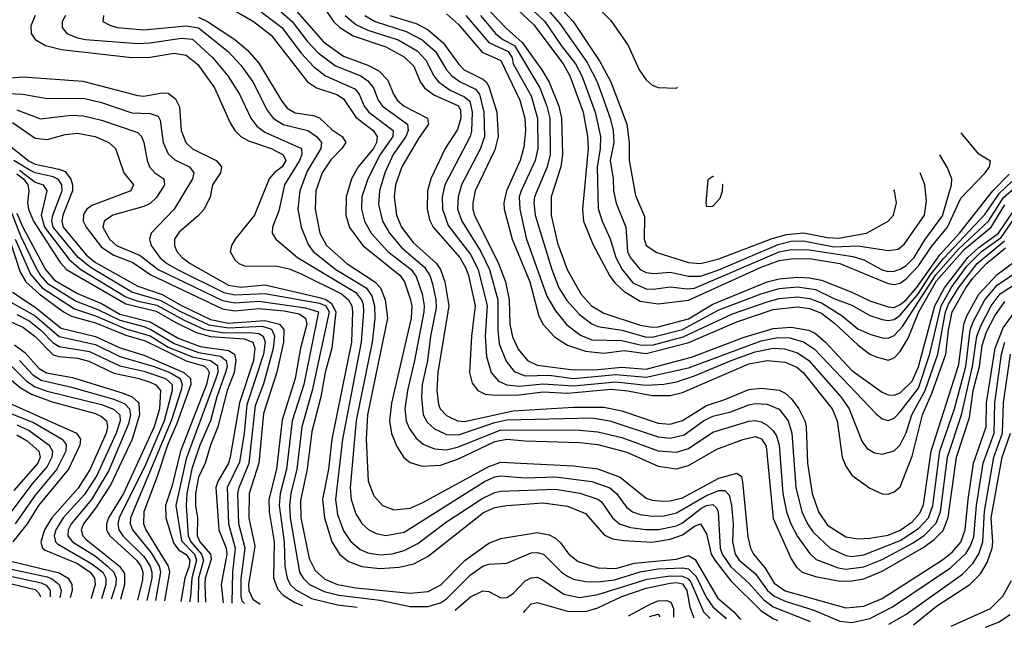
# Model space of a CAD drawing. Header units: inches. Extents: x 501365 to 657855, y 482276 to 547543.
# Tile 917 of 957: x 644259 to 647514, y 483068 to 485076. Entities that reach past the tile are written whole.
import ezdxf

# ---------------------------------------------------------------- set-up
doc = ezdxf.new("R2010")
doc.units = ezdxf.units.IN
doc.header["$MEASUREMENT"] = 0
doc.layers.add('A6448', color=7, linetype='Continuous')

msp = doc.modelspace()

# ---------------------------------------------------------------- linework, layer by layer
at = {"layer": 'A6448', "color": 5}
for points, elevation in [([(646101.3, 485465.1), (646070, 485453.9), (646047.7, 485432.3), (646001.5, 485350), (645990.4, 485310), (645990.1, 485290), (645998.8, 485270), (646017.8, 485250), (646124.2, 485164.2), (646213.2, 485073.2), (646270.4, 484990.3), (646306.9, 484910), (646330, 484876.4), (646350, 484859.8), (646370, 484852), (646430, 484849.4), (646433.4, 484852.5)], 5020), ([(645825.9, 485230), (645995.1, 485070), (646048.7, 484990), (646096.1, 484930), (646117.3, 484890), (646161.2, 484770), (646178.9, 484690), (646178.5, 484650), (646168.3, 484588.3), (646171.8, 484451.8), (646185.1, 484410), (646211.4, 484351.4), (646229.8, 484290), (646250.3, 484250), (646286.4, 484206.4), (646330, 484186.9), (646354.8, 484185.2), (646410, 484192.7), (646465.9, 484185.9), (646490, 484188.7), (646770, 484308.1), (646810, 484316.5), (646870, 484315.1), (647013.7, 484293.7), (647050, 484282.6), (647110, 484249.2), (647130, 484243.7), (647150, 484244.3), (647170, 484251.1), (647190, 484263.5), (647216.5, 484290), (647251.2, 484348.8), (647310, 484428), (647339.4, 484530), (647340.1, 484550), (647326.4, 484586.4), (647301.5, 484629.5)], 4940), ([(645020.1, 485130), (645125.8, 485050), (645190, 484965), (645230, 484921), (645270.1, 484890), (645367, 484847), (645381.1, 484830), (645397.8, 484790), (645413.3, 484770), (645494.2, 484710), (645492.6, 484690), (645450.9, 484630), (645409.8, 484550), (645390.3, 484490), (645388.7, 484450), (645398.5, 484410), (645420.7, 484370), (645476.6, 484310), (645552.8, 484250), (645570, 484227.1), (645589.4, 484170), (645596.4, 484130), (645594.9, 484110), (645564.7, 483950), (645540.8, 483850), (645532.8, 483790), (645536.8, 483750), (645546.2, 483726.2), (645570, 483692.5), (645593.3, 483673.3), (645630, 483657.3), (645670, 483654.2), (645710, 483663.8), (645850, 483720.8), (646110, 483719.9), (646170, 483713.9), (646250, 483694.8), (646370, 483650.8), (646430, 483646.9), (646470, 483659), (646550, 483712.4), (646670, 483748.9), (646690.8, 483750.8), (646710, 483746.9), (646730, 483735.9), (646750, 483717.7), (646760.8, 483700.8), (646769.6, 483670), (646781.7, 483510), (646794.3, 483450), (646808.2, 483410), (646830, 483367.8), (646870, 483313.1), (646892.5, 483292.5), (646964.7, 483264.8), (646990, 483259.7), (647050, 483268.3), (647110, 483291.7), (647212.6, 483347.4), (647250, 483372.2), (647288.4, 483411.6), (647303.6, 483450), (647325.8, 483630), (647373.1, 483770), (647409.3, 483930), (647423.8, 484030), (647436, 484064), (647470.3, 484129.7), (647500.4, 484170), (647590, 484228.5)], 4640), ([(645091, 485130), (645159.8, 485070), (645210, 485004.8), (645246.2, 484966.2), (645303.5, 484923.5), (645386.4, 484890), (645410, 484873.8), (645428.6, 484850), (645444.6, 484810), (645458.6, 484790), (645541.1, 484730), (645543.5, 484710), (645535.8, 484690), (645494.1, 484630), (645465.9, 484570), (645449, 484510), (645445.3, 484465.3), (645458.8, 484410), (645481.8, 484370), (645522, 484322), (645597.5, 484257.5), (645614.5, 484230), (645623.3, 484203.3), (645635.1, 484150), (645635.9, 484124.1), (645617.5, 484030), (645607.5, 483950), (645589.6, 483870), (645587.3, 483827.3), (645593.2, 483770), (645606.1, 483746.1), (645630, 483724.1), (645670, 483705.5), (645710, 483703.7), (645830, 483744.7), (645870, 483753.5), (646150, 483760), (646210, 483750.5), (646370, 483697.3), (646410, 483693.5), (646455.5, 483704.5), (646519.6, 483750), (646550, 483765.3), (646610, 483779.9), (646670, 483803.2), (646690, 483807.2), (646730, 483804.8), (646770, 483788.8), (646799.4, 483750), (646811.3, 483710), (646824.6, 483530), (646845.1, 483450), (646863, 483410), (646882.4, 483382.4), (646938.9, 483330), (646990, 483304.8), (647010, 483302), (647050, 483308), (647170, 483354.7), (647230, 483394.4), (647263.1, 483430), (647277.9, 483470), (647300.9, 483650), (647349.6, 483790.4), (647386.4, 483930), (647401.3, 484050), (647410, 484075.3), (647449.5, 484150), (647490, 484198.1), (647568.7, 484251.3)], 4660), ([(645151.5, 485130), (645263, 485003), (645330, 484955.4), (645410, 484925.8), (645446.5, 484906.5), (645476.3, 484876.3), (645494.5, 484830), (645508.2, 484808.2), (645529.9, 484789.9), (645607.4, 484750), (645611, 484730), (645577.2, 484682.8), (645522.6, 484590), (645501.4, 484530), (645497.2, 484490), (645505.2, 484430), (645521.7, 484390), (645559.9, 484339.8), (645637.2, 484270), (645650, 484250), (645664.2, 484210), (645677.4, 484130), (645642, 483910), (645638.6, 483850), (645644, 483804), (645649.6, 483789.6), (645670, 483767.6), (645706.5, 483750), (645730, 483747.5), (645890, 483783), (646090, 483795.6), (646190, 483795.6), (646250, 483783.6), (646370, 483742.3), (646410, 483739), (646450, 483751.4), (646530, 483801.2), (646590, 483820.5), (646670, 483854), (646710, 483858.1), (646770, 483851.9), (646790, 483842), (646810, 483824.3), (646834.6, 483790), (646854.4, 483750), (646859.1, 483730), (646863.4, 483610), (646879, 483510), (646899.5, 483450), (646930, 483405.6), (646990, 483367), (647030, 483360.1), (647070, 483362.1), (647130, 483372.5), (647170, 483389.1), (647210, 483417), (647234.9, 483445.1), (647246.7, 483473.2), (647272.2, 483650), (647363.3, 483936.7), (647380, 484070), (647390, 484096.9), (647430, 484169), (647490, 484234), (647545.8, 484274.2)], 4680), ([(645789.1, 485129.1), (645867.5, 485047.5), (645920.7, 485000.7), (645985.8, 484910), (646009.2, 484869.2), (646041, 484790), (646050.4, 484750.3), (646053.6, 484630), (646047.7, 484590), (646016.4, 484490), (646016.2, 484430), (646037.1, 484337.1), (646069.5, 484250), (646113.8, 484170), (646149.7, 484130), (646190, 484105.9), (646310, 484066), (646350, 484059.3), (646370, 484060.6), (646470, 484087.6), (646550, 484135.5), (646730, 484209.1), (646770, 484219.3), (646830, 484224.7), (646870, 484223), (646910, 484215.2), (647010, 484175.9), (647070, 484147.1), (647130, 484127), (647150, 484125.2), (647170, 484134.1), (647190, 484150.3), (647223.8, 484190), (647301.5, 484298.5), (647366, 484370), (647476.5, 484510), (647530, 484565)], 4880), ([(645870, 485143.3), (645958.6, 485058.6), (646055.7, 484930), (646078.3, 484890), (646122.2, 484770), (646136.4, 484690), (646138.3, 484650), (646119.8, 484450), (646123.4, 484410), (646154, 484334), (646209.4, 484230), (646226.5, 484206.5), (646257.2, 484177.2), (646310, 484145.9), (646370, 484137.2), (646470, 484149.4), (646710, 484258.2), (646770, 484279.6), (646810, 484285.8), (646870, 484286.3), (646970, 484270.2), (647130, 484204.1), (647150, 484200.6), (647170, 484205.4), (647190, 484219.6), (647230, 484262.9), (647273.6, 484326.4), (647325.8, 484390), (647370, 484485.9), (647450.7, 484570), (647465, 484590), (647468.3, 484608.3), (647430, 484631.6), (647371.1, 484701.5)], 4920), ([(646031.8, 485131.8), (646088.8, 485070), (646177.1, 484937.1), (646213.6, 484870), (646265.9, 484730), (646273.6, 484670), (646274.1, 484610), (646294.9, 484494.9), (646325, 484425), (646324, 484350), (646329.8, 484329.8), (646365.9, 484305.9), (646470, 484273.4), (646510, 484270.1), (646570, 484285.7), (646746.8, 484353.2), (646793.7, 484366.3), (646850, 484371.3), (646930, 484356.3), (646966, 484354), (647058.1, 484370), (647129.8, 484410), (647147.5, 484430), (647157.8, 484470), (647150.6, 484510), (647148.6, 484513)], 4980), ([(644310.1, 485090), (644295.8, 485055.8), (644297.1, 485030), (644309.8, 485009.8), (644345, 484990), (644397.3, 484977.3), (644630.3, 484950.3), (644690, 484951.3), (644770, 484965.3), (644810, 484958.7), (644848, 484928), (644903.2, 484850), (644954.5, 484734.5), (644970.1, 484710), (644990.6, 484690), (645015.4, 484675.4), (645090, 484650), (645130, 484629.5), (645138.8, 484610), (645127.2, 484590), (645100.1, 484570), (645083.5, 484550), (645035.7, 484430), (644971, 484350), (644959.2, 484330), (644954.7, 484310), (644970, 484282.7), (644983.1, 484270), (645001.9, 484261.9), (645110, 484261.8), (645150, 484252.4), (645190, 484236.2), (645323.4, 484170), (645346.2, 484150), (645356.8, 484130), (645359.8, 484110), (645356.5, 484010), (645290.7, 483690), (645279.5, 483590), (645260.7, 483490), (645266.6, 483430), (645291, 483351), (645316, 483310), (645345.7, 483285.7), (645390, 483268.8), (645450, 483262), (645513.5, 483266.5), (645561.7, 483278.3), (645610, 483303.2), (645792.5, 483447.5), (645830, 483464.1), (645870, 483470.7), (645990, 483479.2), (646070, 483468.6), (646130, 483443.8), (646192, 483372), (646220.3, 483360.3), (646255.1, 483355.1), (646350, 483349.5), (646410, 483358.8), (646450, 483373.8), (646490, 483402.3), (646510, 483410.4), (646530, 483376.6), (646545.1, 483310), (646556.9, 483290), (646610, 483221.5), (646710, 483122.1), (646750, 483096.6), (646764.8, 483090.1)], 4520), ([(644410.7, 485090), (644399.5, 485070), (644399.8, 485050), (644415.1, 485030), (644450, 485015.5), (644476.4, 485010), (644650, 484997.4), (644690, 484999.1), (644794.4, 485014.4), (644830, 485011.6), (644897.8, 484950), (644947.3, 484890), (644985.6, 484830), (645023.2, 484750), (645043.6, 484723.6), (645070, 484704.2), (645190.3, 484650.3), (645192.2, 484630), (645184.2, 484610), (645134.6, 484530), (645115.7, 484444.3), (645095.4, 484390), (645093.8, 484370), (645105.8, 484350), (645177.5, 484290), (645370, 484174.7), (645389.2, 484150), (645394.1, 484134.1), (645396.1, 484110), (645388.4, 484010), (645325.9, 483690), (645303.2, 483490), (645310, 483440.7), (645330, 483387.2), (645352.5, 483352.5), (645385.1, 483325.1), (645410, 483313.9), (645450, 483307.7), (645490, 483310.6), (645530, 483321.6), (645575.4, 483344.6), (645670, 483416.9), (645790, 483494.4), (645830, 483513.6), (645850, 483517.7), (646030, 483524), (646110.8, 483510.8), (646170, 483491), (646182.1, 483482.1), (646219.1, 483430), (646241.9, 483410), (646278.3, 483398.3), (646330, 483390.9), (646371, 483391), (646430, 483403.8), (646450, 483413.6), (646510, 483459.9), (646530, 483470.2), (646550, 483473.6), (646562.8, 483462.8), (646568.1, 483450), (646575, 483330), (646581, 483310), (646610, 483267.9), (646670, 483213.8), (646719.1, 483159.1), (646750, 483135.8), (646870, 483087.9), (646872.3, 483086.6)], 4540), ([(644536.6, 485090), (644534.5, 485070), (644557.1, 485057.1), (644581.6, 485050), (644670, 485041.9), (644810, 485055.5), (644850, 485048.2), (644947.9, 484970), (644990, 484925.8), (645030.4, 484870), (645076.8, 484776.8), (645096.9, 484750), (645130, 484729.3), (645211.3, 484710), (645240.5, 484690), (645256.4, 484670), (645255, 484650), (645210, 484574.9), (645184.8, 484510), (645178.7, 484450), (645189.3, 484390), (645213.3, 484333.3), (645229.7, 484310), (645304.5, 484250), (645404.9, 484190), (645423.6, 484163.6), (645432.6, 484130), (645432.7, 484090), (645423.9, 484010), (645371.7, 483751.7), (645351.7, 483530), (645354.7, 483490), (645370, 483443), (645390, 483411.3), (645413.8, 483390), (645437.9, 483377.9), (645470, 483371.6), (645530, 483381.9), (645795.9, 483550), (645830, 483565.3), (645850, 483568.9), (645930, 483562.4), (646030, 483565.6), (646150, 483550.3), (646210, 483528.8), (646231.7, 483510), (646265, 483465), (646285.4, 483450), (646310, 483441.1), (646350, 483435.7), (646390, 483436.8), (646430, 483445.9), (646530, 483503.4), (646570, 483519.7), (646590, 483520.2), (646604.8, 483504.8), (646612.8, 483470), (646618, 483410), (646616.1, 483350), (646623.9, 483310), (646637.8, 483290), (646690, 483245.4), (646731.1, 483190), (646751.9, 483171.9), (646790, 483154.3), (646884.6, 483124.6), (646970, 483088.6), (647010, 483083.9), (647070, 483096.8), (647144.5, 483135.5), (647336, 483264), (647387.5, 483312.5), (647402.7, 483337.3), (647413.1, 483366.9), (647422.2, 483470), (647444, 483610), (647480.9, 483710), (647482.3, 483810), (647504.4, 483970), (647515.6, 484010)], 4560), ([(644850, 485084), (644879.9, 485070), (644970.2, 485010.2), (645013.5, 484973.5), (645050, 484932.4), (645125.9, 484805.9), (645143.8, 484783.8), (645170, 484768.2), (645230, 484759.1), (645250, 484751.9), (645291.8, 484711.8), (645324.9, 484690), (645337.6, 484670), (645324.6, 484650), (645287.5, 484612.5), (645259.3, 484570), (645238.1, 484510), (645235.9, 484450), (645251.6, 484370), (645273.5, 484330), (645341, 484270), (645432.9, 484210), (645451.6, 484190), (645467.9, 484150), (645475, 484090), (645408.7, 483770), (645404.6, 483690), (645410.9, 483550.9), (645430, 483502.9), (645458.2, 483470), (645496, 483456), (645550, 483461.4), (645590, 483478.8), (645810, 483599.6), (645850, 483613.5), (646090, 483601.8), (646170, 483591.1), (646243.8, 483563.8), (646330, 483494.8), (646350, 483487.8), (646384.6, 483484.6), (646410, 483485.9), (646450, 483495.9), (646570, 483560.9), (646630, 483577.3), (646645.8, 483565.8), (646649, 483549), (646666.8, 483366.8), (646675.1, 483330), (646684.7, 483310), (646723.4, 483263.4), (646753.4, 483213.4), (646790, 483188.3), (646990, 483132.4), (647050, 483138.1), (647110, 483163.7), (647309.3, 483290.7), (647342.5, 483317.5), (647370, 483349.8), (647385.1, 483390), (647394.2, 483490), (647412.5, 483610), (647453.7, 483730), (647455, 483810), (647483.8, 483990), (647510, 484057), (647548.4, 484110)], 4580), ([(644961.5, 485110), (645032.3, 485070), (645090, 485024.5), (645210.8, 484870.8), (645240.7, 484850), (645308, 484828), (645330, 484813.8), (645370, 484753.6), (645427.7, 484710), (645441, 484690), (645438.6, 484670), (645428.4, 484650), (645377.8, 484590), (645356, 484550), (645338.7, 484490), (645336.9, 484430), (645349.3, 484389.3), (645393, 484330), (645517.4, 484230), (645531.2, 484210), (645551.6, 484150), (645555.8, 484130), (645553, 484090), (645488.6, 483808.6), (645482.1, 483750), (645488, 483708), (645505.5, 483665.5), (645529.3, 483629.3), (645550, 483612.5), (645590, 483600.7), (645650, 483604.3), (645710, 483625), (645830, 483681.9), (645870, 483689.7), (645930, 483683.9), (646110, 483678.8), (646170, 483671.9), (646266.3, 483646.3), (646370, 483600.9), (646430, 483591.8), (646470, 483602.7), (646563.6, 483656.4), (646650, 483688.9), (646690, 483698.3), (646711.2, 483691.2), (646726.6, 483666.6), (646750, 483428), (646810, 483294.6), (646826.7, 483266.7), (646845.7, 483250), (646890, 483236.3), (646970, 483220.9), (647010, 483221.4), (647050, 483228.5), (647110, 483253.7), (647247.6, 483332.4), (647282.3, 483357.7), (647311.6, 483388.4), (647329, 483431), (647355.9, 483630), (647399.1, 483760.9), (647410.8, 483850), (647431.7, 483930), (647441, 483999), (647455.6, 484044.4), (647482.3, 484097.7), (647515.4, 484144.6)], 4620), ([(645268.8, 485110), (645296.4, 485070), (645317, 485050), (645362, 485022), (645470, 484985.5), (645530, 484952.8), (645561.7, 484921.7), (645583.6, 484870), (645597.3, 484850), (645627.7, 484827.7), (645710, 484790.9), (645716.7, 484776.7), (645717.5, 484750), (645706.8, 484713.2), (645666.1, 484650), (645617.8, 484550), (645607.8, 484510), (645605.8, 484450), (645613.9, 484413.9), (645626.1, 484390), (645714, 484290), (645734.5, 484254.5), (645742.7, 484230), (645764.4, 484130), (645753, 484030), (645746.2, 483910), (645754.9, 483874.9), (645773.4, 483850), (645798, 483838), (645834.6, 483834.6), (645910, 483836.1), (645990, 483846.1), (646070, 483842.2), (646214.9, 483854.9), (646269.5, 483849.5), (646350, 483833.4), (646410, 483833.4), (646450, 483843.6), (646670, 483938.3), (646730, 483949.6), (646790, 483943.7), (646827.7, 483927.7), (646849.6, 483909.6), (646944.8, 483790), (646961.3, 483750), (646978.1, 483630), (646990, 483600.2), (647010, 483570.9), (647070, 483527.4), (647110, 483509.5), (647130, 483508.4), (647150, 483515.3), (647170, 483532.4), (647210, 483633.5), (647243.2, 483770), (647275.9, 483844.1), (647321, 483970), (647329.2, 484050), (647341.8, 484110), (647386.8, 484190), (647410, 484221.8), (647455.1, 484270), (647518.2, 484321.8)], 4720), ([(645334.8, 485090), (645370, 485059.2), (645410, 485040.9), (645510, 485008.8), (645572.6, 484972.6), (645602.2, 484942.2), (645627.7, 484890), (645643.2, 484870), (645682.5, 484842.5), (645730, 484821), (645746.7, 484806.7), (645754.6, 484770), (645753, 484707), (645748.2, 484690), (645665, 484530), (645655.6, 484490), (645656.5, 484450), (645676.1, 484396.1), (645750, 484299.4), (645774.9, 484250), (645804.4, 484130), (645797.8, 484030), (645802.8, 483962.8), (645818, 483910), (645841.8, 483881.8), (645869.7, 483869.7), (645910, 483864.8), (645990, 483872.9), (646090, 483865.8), (646230, 483879.4), (646330, 483867.8), (646388.4, 483871.6), (646430, 483879.4), (646490, 483898.6), (646611.2, 483950), (646690, 483977.7), (646750, 483990.6), (646787.7, 483987.7), (646830, 483974.5), (646867.5, 483950), (646973.2, 483830), (647001.7, 483790), (647042.6, 483682.6), (647059.5, 483659.5), (647084.7, 483644.7), (647110, 483640.1), (647150, 483650.7), (647170, 483670.7), (647189.6, 483710.4), (647208.4, 483770), (647253, 483850), (647294.7, 483970), (647319.8, 484110), (647330, 484136.1), (647362.3, 484190), (647424.1, 484270), (647515.2, 484344.8)], 4740), ([(645399.9, 485090), (645434, 485070), (645536.7, 485036.7), (645589.5, 485009.5), (645633.3, 484970), (645669.8, 484910), (645687.2, 484890), (645715.4, 484870), (645766, 484846), (645778.8, 484830), (645794, 484770), (645795.7, 484690), (645782.5, 484650), (645720.1, 484530), (645708.9, 484490), (645706.5, 484450), (645720.6, 484410), (645783.4, 484310), (645812.1, 484250), (645839.7, 484150), (645839.5, 484050), (645844.5, 484004.5), (645867, 483947), (645893.6, 483913.6), (645930, 483899.4), (646010, 483900.7), (646090, 483890.2), (646230, 483902.9), (646330, 483894.9), (646470, 483925.9), (646710, 484014.8), (646765.8, 484025.8), (646804.6, 484024.6), (646850, 484011.7), (646887.1, 483987.1), (647090, 483773.7), (647110, 483757.3), (647130, 483751.6), (647150, 483759.3), (647170, 483780.5), (647230, 483857.9), (647268.4, 483971.6), (647305.5, 484130), (647338.9, 484190), (647390, 484260.9), (647438.2, 484310), (647503.5, 484356.5), (647550, 484422.9)], 4760), ([(645483.1, 485090), (645570, 485062.5), (645610, 485042.4), (645659.1, 484999.1), (645709.3, 484929.3), (645728.5, 484910), (645790, 484879.5), (645801.6, 484870), (645810, 484854.6), (645837, 484770), (645840.6, 484690), (645830, 484645.3), (645764.9, 484510), (645756.8, 484470), (645757.7, 484450), (645763.1, 484430), (645841.6, 484270), (645865.2, 484210), (645877, 484150), (645879.7, 484070), (645887.9, 484027.9), (645907.5, 483987.5), (645937.7, 483950), (645970, 483934.4), (646090, 483918.4), (646170, 483919.9), (646250, 483927.6), (646330, 483921.2), (646480.2, 483960.2), (646653.8, 484026.2), (646750, 484055.4), (646810, 484059.7), (646867.9, 484050), (646890, 484038.7), (646922.6, 484010), (647010, 483917), (647110, 483844.6), (647130, 483836.4), (647150, 483834.7), (647170, 483842.6), (647210, 483881.2), (647230, 483928.7), (647284.6, 484130), (647316.5, 484190), (647393.6, 484290), (647430, 484323.3), (647495.4, 484370), (647548.6, 484450)], 4780), ([(645670, 485095.5), (645710, 485059.6), (645788.1, 484968.1), (645850, 484940.4), (645912.9, 484810), (645929.6, 484750), (645931.3, 484710), (645925.9, 484654.1), (645913.3, 484610), (645868.3, 484510), (645859.6, 484470), (645861.1, 484450), (645887.6, 484350), (645945.8, 484210), (645975.6, 484095.6), (645990, 484068.2), (646027.6, 484027.6), (646070, 483999.9), (646130, 483980.8), (646190, 483974.2), (646257, 483983), (646330, 483973.1), (646470.7, 484009.3), (646630, 484077.6), (646750, 484118.5), (646830, 484126.8), (646870, 484121.3), (646910, 484106.3), (646952.9, 484072.9), (647030, 484000.9), (647070, 483970.9), (647090, 483961.5), (647130, 483950.5), (647150, 483958.3), (647170, 483979.2), (647196.2, 484023.8), (647231, 484110), (647290, 484212.5), (647382.5, 484317.5), (647471.1, 484390), (647516, 484464)], 4820), ([(645734.1, 485090), (645810, 484999.9), (645873.6, 484970), (645886.9, 484950), (645890.8, 484930), (645950, 484823.9), (645971, 484750), (645972, 484650), (645962.8, 484610), (645916.6, 484510), (645910.8, 484490), (645912.4, 484450), (645933.6, 484353.5), (646002.3, 484162.3), (646030, 484113.7), (646067.9, 484067.9), (646113, 484033), (646150, 484017.7), (646250, 484015.3), (646310, 484000.9), (646350, 483999.7), (646452.7, 484027.3), (646615.9, 484104.1), (646730, 484143.7), (646770, 484154.8), (646830, 484160.1), (646870, 484154.5), (646910, 484139.6), (646977.6, 484097.6), (647030, 484054.3), (647070, 484037.1), (647110, 484024.8), (647130, 484023.8), (647150, 484032.4), (647177.8, 484062.2), (647287.3, 484232.7), (647362.4, 484317.6), (647462.3, 484410), (647511.6, 484488.4), (647553.9, 484526.1)], 4840), ([(645782.3, 485090), (645831.9, 485030), (645856.8, 485010), (645894.6, 484990), (645978.4, 484850), (646002, 484790), (646011.2, 484750), (646012.8, 484630), (646002.8, 484590), (645961.1, 484490), (645958.7, 484470), (645963.3, 484430), (646018.2, 484250), (646041.8, 484190), (646067.6, 484147.6), (646110, 484101.6), (646150, 484070.4), (646170, 484061.8), (646250.6, 484049.4), (646327.4, 484027.4), (646350, 484026.6), (646450, 484052), (646570, 484116.8), (646710.1, 484169.9), (646770, 484187.2), (646830, 484193.1), (646890, 484184.4), (646950, 484154.3), (647010, 484132.6), (647070, 484098.7), (647110, 484084.5), (647130, 484081.6), (647150, 484085.2), (647170, 484099.3), (647230, 484170.8), (647268.8, 484231.2), (647313.1, 484286.9), (647450, 484432.3), (647497.8, 484502.2), (647538.6, 484541.4)], 4860), ([(646003.2, 485110), (646043.8, 485063.7), (646134.6, 484934.6), (646168.1, 484870), (646211, 484750), (646220.7, 484710), (646223.7, 484670), (646210.9, 484610), (646220.7, 484550), (646222, 484510), (646230.6, 484469.4), (646262.5, 484390), (646268.6, 484310), (646277.6, 484290), (646310, 484250.1), (646330, 484240.7), (646357.1, 484237.1), (646410, 484241.9), (646470, 484227.7), (646510, 484228.3), (646570, 484249.4), (646766.8, 484333.2), (646810, 484343.7), (646850, 484344.9), (646950, 484324.7), (647030, 484327.9), (647130, 484312.6), (647163, 484317), (647184.5, 484335.5), (647250.3, 484430), (647257.1, 484477.1), (647251.9, 484530), (647235.6, 484569.3)], 4960), ([(644162.5, 484877.5), (644270, 484886.9), (644468, 484872), (644650, 484824.7), (644670, 484823.1), (644730, 484833.8), (644750, 484832.5), (644774.2, 484814.2), (644787.5, 484787.5), (644793, 484710), (644808.7, 484670), (644830, 484648.6), (644909, 484610), (644926.8, 484590), (644922.5, 484570), (644896.9, 484530), (644888.3, 484490), (644868.6, 484450), (644850.8, 484429.2), (644786.2, 484373.8), (644771.3, 484350), (644770.5, 484330), (644778.9, 484310), (644796, 484290), (644822.9, 484270), (644950, 484198.8), (644990, 484192), (645070, 484200), (645250, 484157.8), (645271, 484151), (645290, 484137.8), (645304.3, 484110), (645291.5, 483990), (645268.8, 483910), (645254.7, 483830), (645225, 483715), (645209.2, 483590), (645187.1, 483487.2), (645188.5, 483430), (645215.9, 483295.9), (645235.8, 483255.7), (645267.6, 483227.6), (645309.5, 483209.5), (645370, 483199), (645550, 483181.3), (645610, 483186.7), (645651.7, 483208.3), (645732, 483290), (645810, 483346.3), (645850, 483361.8), (645970, 483380.8), (646010, 483373.9), (646030, 483362.2), (646047.1, 483347.1), (646074.6, 483310), (646105.2, 483285.2), (646170, 483264.8), (646230, 483262), (646290, 483280.1), (646430, 483293.7), (646470, 483304.9), (646491.6, 483291.6), (646565.5, 483165.5), (646619.5, 483119.5), (646641.9, 483094)], 4480), ([(644165.6, 484834.4), (644269.5, 484829.5), (644350, 484814.9), (644470, 484816.7), (644530, 484801.9), (644630, 484768.1), (644690, 484765.5), (644716.5, 484756.5), (644723.5, 484743.5), (644733.5, 484670), (644750, 484632.6), (644772.4, 484612.4), (644821, 484590), (644834.6, 484570), (644830, 484550), (644769.6, 484450), (644693.7, 484370), (644687.9, 484350), (644693.9, 484330), (644722.4, 484290), (644746.1, 484270), (644780.4, 484250), (644934.3, 484174.3), (644970, 484166.3), (645070, 484170.6), (645250, 484138.8), (645271, 484130), (645281.7, 484110), (645226.1, 483850), (645191.5, 483730), (645174.8, 483590), (645155.1, 483510), (645151.4, 483470), (645153.8, 483430), (645184.2, 483250), (645196.5, 483230), (645216.9, 483210), (645266.1, 483186.1), (645314.4, 483174.4), (645450, 483157.5), (645550, 483136.9), (645610, 483136.8), (645650, 483148.9), (645670, 483162.3), (645750, 483241.8), (645790, 483270.4), (645810, 483277), (645870, 483279.6), (645950, 483313.9), (645970, 483315.6), (645990.6, 483310), (646050, 483250.5), (646070, 483237.4), (646090, 483227.6), (646130, 483219.4), (646170, 483218.8), (646225.4, 483225.4), (646310, 483251.8), (646370, 483260.8), (646450, 483264.2), (646470, 483260.9), (646495.7, 483235.7), (646528, 483168), (646550, 483135.5), (646590, 483101.2), (646594.9, 483095.5)], 4460), ([(644250, 484778.3), (644328.1, 484748.1), (644430, 484760.2), (644470, 484757.7), (644530, 484743.5), (644650, 484703.3), (644662.3, 484690), (644669.6, 484670), (644680.1, 484610), (644687.8, 484590), (644705.9, 484570), (644736, 484550), (644737.6, 484530), (644711.9, 484488.1), (644690, 484468.8), (644670, 484458.7), (644567.5, 484430), (644537.9, 484410), (644533.9, 484390), (644556.6, 484350), (644579.5, 484330), (644656.9, 484296.9), (644717.2, 484250), (644930, 484147.7), (644970, 484140.3), (645050, 484146), (645203.8, 484123.8), (645246.6, 484110), (645198.2, 483870), (645159.7, 483750), (645140.9, 483590), (645120.4, 483510), (645116.7, 483470), (645133.5, 483350), (645135.2, 483270), (645143.2, 483230), (645153.5, 483210), (645171.5, 483191.5), (645223.4, 483163.4), (645310, 483142), (645374.9, 483134.6)], 4440), ([(644235.4, 484735.4), (644310, 484684.1), (644350, 484680.1), (644410, 484696.7), (644450, 484700.7), (644509.2, 484690), (644554.3, 484670), (644575.5, 484650), (644603.6, 484570), (644635.1, 484530), (644627.1, 484510), (644497.9, 484462.1), (644481, 484450), (644470, 484432), (644469.2, 484410), (644478.9, 484390), (644530, 484324.1), (644570, 484297.5), (644633.1, 484273.1), (644692.9, 484232.9), (644930, 484120.4), (644970, 484114.2), (645050, 484121.9), (645133.6, 484113.6), (645183.5, 484103.5), (645204.1, 484090), (645208, 484070), (645187.4, 483990), (645169.5, 483890), (645126.4, 483753.6), (645108.3, 483590), (645083.2, 483490), (645084.4, 483450), (645100, 483350), (645098.6, 483230), (645112.9, 483192.9), (645130, 483173.7), (645168.3, 483150), (645194.6, 483140.3)], 4420), ([(644186.4, 484690), (644290, 484608), (644310, 484598.3), (644390, 484581.7), (644410, 484573.6), (644428.3, 484548.3), (644434.1, 484530), (644433.5, 484510), (644401.3, 484430), (644398.1, 484410), (644403, 484390), (644479.1, 484299.1), (644510, 484273.1), (644650, 484194.8), (644730, 484168.2), (644790, 484133.4), (644890, 484084.9), (644950, 484072.4), (645070, 484082.2), (645118.5, 484070), (645132.4, 484052.4), (645130.9, 484010), (645109.5, 483910.5), (645065.7, 483774.3), (645050, 483610), (645017.6, 483510), (645017.1, 483430), (645036.5, 483336.5), (645015.8, 483210), (645016.6, 483190), (645030, 483160.9), (645054.4, 483144.8)], 4380), ([(645002.4, 483146.5), (644994.8, 483154.8), (644990.8, 483170.8), (644991.7, 483228.3), (645004.6, 483330), (644984.1, 483410), (644980.7, 483510), (644984.3, 483530), (645018.1, 483610), (645039, 483801), (645066.8, 483873.2), (645098.3, 483990), (645102.3, 484030), (645092.2, 484052.2), (645062.4, 484062.4), (644950, 484056.8), (644886, 484066), (644790, 484111.2), (644726.9, 484146.9), (644630, 484175.8), (644495.3, 484255.3), (644452.7, 484290), (644369.6, 484390), (644365.6, 484410), (644368.8, 484430), (644399.2, 484510), (644399, 484530), (644387.3, 484547.3), (644370, 484556.4), (644310, 484569.1), (644290, 484579.6), (644240.3, 484610)], 4360), ([(644250, 484566.8), (644271.7, 484550), (644285.9, 484530), (644289.7, 484510), (644285.2, 484470), (644288, 484450), (644305.2, 484410), (644393.3, 484273.3), (644414.3, 484250), (644610, 484137.2), (644710, 484113.1), (644774.8, 484074.8), (644842.4, 484042.4), (644890, 484029.2), (645001.1, 484021.1), (645029.9, 484009.9), (645036.4, 483990), (645032.2, 483950), (644986.2, 483810), (644955.2, 483630), (644949.3, 483610), (644914.2, 483550), (644907.7, 483530), (644917.7, 483390), (644941.2, 483330), (644943.8, 483310), (644925.1, 483210), (644931.7, 483148.8)], 4320), ([(644258.5, 484578.5), (644310, 484539.2), (644337.3, 484530), (644349, 484510), (644330.2, 484430), (644340.9, 484390), (644422.8, 484282.8), (644460.8, 484250), (644610, 484160.3), (644646.3, 484146.3), (644712.3, 484132.3), (644802.7, 484082.7), (644870, 484052.1), (644930, 484042.1), (645030, 484041.5), (645050, 484038.3), (645064.5, 484030), (645071, 484010), (645065.6, 483970), (645010, 483803), (645001.5, 483710), (644985.8, 483614.2), (644944.9, 483530), (644949.7, 483410), (644972, 483330), (644962.8, 483250), (644960.6, 483150), (644961.3, 483147.8)], 4340), ([(646550, 484557.6), (646533.5, 484546.5), (646527.2, 484470), (646530, 484458), (646550, 484459.1), (646574.4, 484485.6), (646582.7, 484510), (646583.1, 484530), (646581.6, 484532.5)], 5020), ([(646554.4, 484556.4), (646550, 484557.6)], 5020), ([(644227.4, 484450), (644261.5, 484361.5), (644310, 484261), (644328.1, 484230), (644350, 484205.4), (644445.6, 484145.6), (644518, 484118), (644590, 484082.3), (644670, 484061.5), (644692.5, 484052.5), (644770, 484006), (644850, 483976), (644923.5, 483963.5), (644941.5, 483950), (644944.7, 483930), (644940, 483910), (644910.7, 483830), (644889.9, 483750), (644854.8, 483670), (644828.7, 483591.3), (644812.1, 483510), (644809, 483470), (644815.8, 483370), (644824.7, 483350), (644860.7, 483310), (644866.3, 483290), (644850.2, 483230), (644848.7, 483151.4)], 4260), ([(644250, 484436.9), (644270.1, 484390.1), (644344.5, 484250), (644374.7, 484214.7), (644450, 484170.7), (644530, 484138.3), (644590, 484102.8), (644690, 484077.1), (644783, 484023), (644855.7, 483995.7), (644950, 483982.7), (644969.2, 483970), (644974.1, 483950), (644968.2, 483910), (644944.6, 483850), (644914.6, 483730), (644890.1, 483670.1), (644872.8, 483610), (644850, 483563.7), (644840.6, 483510), (644840.9, 483470), (644847.5, 483430), (644845.5, 483370), (644855.2, 483350), (644889.6, 483310), (644891.8, 483291.8), (644872.6, 483230), (644870.9, 483210), (644873.2, 483150.7)], 4280), ([(644226.3, 484346.3), (644261.1, 484241.1), (644279, 484210), (644323.8, 484170), (644404.3, 484110), (644430, 484096.3), (644510, 484074.2), (644610, 484033.1), (644674.5, 484014.5), (644810, 483948.5), (644870.6, 483930.6), (644880.4, 483920.4), (644885.7, 483910), (644876.2, 483870), (644790.4, 483650), (644763.4, 483536.6), (644741.3, 483470), (644742.8, 483430), (644767.5, 483347.5), (644784.1, 483324.1), (644810, 483308.7), (644821.2, 483290), (644819.1, 483270), (644804.6, 483230), (644791.5, 483153.4)], 4220), ([(644244.4, 484350), (644294.8, 484234.8), (644333.9, 484190), (644440.3, 484120.3), (644510, 484097), (644610, 484054.4), (644690, 484031), (644750, 483994.1), (644830, 483961.8), (644890.1, 483950), (644913, 483933), (644913.7, 483910), (644907.5, 483890), (644810, 483624.4), (644775, 483470), (644794, 483354), (644836.8, 483310), (644844.1, 483290), (644828.3, 483230), (644823.7, 483170), (644820.8, 483152.4)], 4240), ([(644234.9, 484174.9), (644310, 484125.5), (644396.4, 484056.4), (644510, 484028.6), (644591.4, 483991.4), (644670, 483967.6), (644801.9, 483910), (644824, 483890), (644824.5, 483870), (644778.3, 483741.7), (644747.3, 483670), (644713.9, 483566.1), (644669.1, 483449.1), (644668.5, 483410), (644676.2, 483390), (644749.9, 483270), (644754.3, 483250), (644738.2, 483155.1)], 4180), ([(644212.4, 484152.4), (644310, 484097.7), (644390, 484029.4), (644510, 484002.1), (644590, 483962.7), (644703.9, 483930), (644755.7, 483910), (644790, 483890), (644795.9, 483870), (644792.5, 483852.6), (644759.7, 483750), (644625.2, 483430), (644624.8, 483410), (644631.7, 483390), (644694.1, 483314), (644720.1, 483270), (644725.2, 483250), (644708.3, 483156.1)], 4160), ([(644230, 484077.6), (644270, 484059.2), (644309.5, 484029.5), (644370, 483968.5), (644390, 483962.5), (644450, 483957.2), (644487.3, 483947.3), (644570, 483907.6), (644650, 483891), (644690, 483877.7), (644708.7, 483868.7), (644725, 483850), (644721.1, 483790), (644703.5, 483730), (644602.6, 483510), (644553.3, 483430), (644546.4, 483410), (644546.4, 483390), (644557.1, 483370), (644645.2, 483290), (644659.5, 483270), (644666.2, 483250), (644665.1, 483225.1), (644649, 483158.1)], 4120), ([(644250, 484101.8), (644290, 484080.6), (644328.8, 484050), (644370, 484008.1), (644390, 483996.3), (644490, 483979), (644590, 483932), (644670, 483914.4), (644741, 483890), (644762.7, 483870), (644763.5, 483850), (644736.9, 483750), (644674.6, 483605.4), (644588.4, 483430), (644584, 483410), (644587.2, 483390), (644599.8, 483370), (644670, 483301.6), (644690.6, 483270), (644696.1, 483250), (644695.5, 483230), (644679.4, 483157.1)], 4140), ([(644241.8, 484001.8), (644276.2, 483976.2), (644323.6, 483923.6), (644348.3, 483908.3), (644433.7, 483893.7), (644601.5, 483841.5), (644630.8, 483830), (644653.5, 483810), (644655.6, 483770), (644631.2, 483690), (644560.6, 483539.4), (644510, 483461.5), (644470.2, 483410), (644462.9, 483390), (644467.4, 483370), (644478.5, 483358.5), (644588.7, 483270), (644605.7, 483245.7), (644605.9, 483210), (644592.4, 483160)], 4080), ([(644258.1, 483950), (644302.6, 483902.6), (644330, 483884.6), (644430, 483861.9), (644570, 483821.6), (644606.6, 483806.6), (644622.2, 483790), (644625.7, 483770), (644619.3, 483740.7), (644554, 483586), (644496.4, 483490), (644429, 483410), (644419.3, 483390), (644417.9, 483370), (644433.5, 483350), (644510, 483302.7), (644549.9, 483269.9), (644570.6, 483250), (644577.7, 483230), (644576.7, 483210), (644561.3, 483161)], 4060), ([(647132.4, 483078.3), (647189, 483110), (647376, 483244), (647410, 483278.8), (647429.4, 483310.6), (647443, 483350), (647448.5, 483451.5), (647479.6, 483630), (647508.3, 483710), (647511.2, 483810), (647534.2, 483970)], 4540), ([(644195.6, 483915.6), (644260.5, 483860.5), (644298.7, 483838.8), (644366.8, 483813.2), (644510, 483774.4), (644530, 483764.5), (644546.1, 483750), (644549, 483730), (644544.6, 483710), (644492.6, 483590), (644452.4, 483527.6), (644365.4, 483430), (644341.3, 483390), (644328.9, 483348.9), (644334.7, 483330), (644343.1, 483323.1), (644450, 483279), (644492.2, 483250), (644506, 483230), (644508.6, 483210), (644495.4, 483164.6), (644494.8, 483163.2)], 4020), ([(644232.7, 483930), (644281.7, 483881.7), (644310, 483863.1), (644350, 483847.8), (644530, 483803.8), (644569, 483789), (644590, 483770), (644591.3, 483750), (644578, 483710), (644514.4, 483570), (644473.2, 483506.8), (644403.2, 483430), (644378.5, 483390), (644372.7, 483370), (644377.9, 483350), (644384.1, 483344.1), (644498.2, 483278.2), (644534.4, 483250), (644543.5, 483230), (644544, 483210), (644529.4, 483162)], 4040), ([(644190, 483789.5), (644304.7, 483744.7), (644399.7, 483690), (644412.3, 483672.3), (644412.1, 483650), (644381.6, 483590), (644310, 483504.7), (644244.4, 483410)], 3960), ([(644227.8, 483807.8), (644447.5, 483710), (644459.9, 483690), (644457.8, 483670), (644420.4, 483590), (644321.4, 483470), (644283.4, 483410), (644236.9, 483350)], 3980), ([(644250, 483737.4), (644290, 483718.7), (644356.2, 483670), (644367.1, 483650), (644365.4, 483630), (644350, 483599.8), (644298.9, 483541.1), (644201.7, 483410)], 3940), ([(644250, 483704.1), (644283.8, 483683.8), (644322.3, 483650), (644326.6, 483630), (644319.5, 483610), (644239.7, 483520.3)], 3920), ([(647213.8, 483075.7), (647290, 483137.5), (647400.3, 483210), (647435.1, 483244.9), (647457.3, 483282.7), (647473.7, 483330), (647476.4, 483350), (647470.8, 483430), (647506.6, 483630), (647534.1, 483710)], 4520), ([(644188.6, 483268.6), (644350, 483234.4), (644367.6, 483227.6), (644389.9, 483209.9), (644395.8, 483190), (644392.5, 483170), (644390.8, 483166.6)], 3960), ([(644230, 483286.4), (644390, 483248.4), (644419.5, 483230), (644431.5, 483210), (644432.6, 483190), (644427.3, 483170), (644424.9, 483165.5)], 3980), ([(644136.6, 483256.6), (644330, 483215.1), (644347, 483207), (644359.6, 483190), (644360.3, 483170), (644359.2, 483167.6)], 3940), ([(645698.5, 483124.2), (645750, 483168.9), (645790, 483189.1), (645810, 483186), (645850, 483165.1), (645870, 483166.1), (645890, 483179.3), (645930, 483221.5), (645950, 483231.6), (645970, 483233.3), (645990, 483223.4), (646057.5, 483177.5), (646110, 483166.9), (646170, 483176.4), (646333.1, 483226.9), (646410, 483238.2), (646450, 483237.2), (646468.5, 483228.5), (646477.4, 483217.4), (646519.2, 483119.2), (646542, 483097.2)], 4440), ([(644232.1, 483212.1), (644310, 483192.5), (644321.8, 483181.8), (644327.5, 483170), (644326.9, 483168.7)], 3920), ([(645925.7, 483116.9), (645930, 483123.6), (645950, 483145.4), (645969.9, 483150.1), (646070, 483121.1), (646130, 483120.5), (646170, 483132.7), (646249.5, 483170), (646330, 483197.5), (646410, 483214.4), (646430, 483216), (646450, 483211.4), (646464.6, 483190), (646475, 483135), (646487.9, 483098.9)], 4420), ([(647338.4, 483071.7), (647468.1, 483130), (647509.5, 483170.5), (647537.6, 483222.4)], 4480), ([(646271.5, 483105.9), (646350, 483147.7), (646370, 483155.3), (646396.9, 483156.9), (646411.2, 483151.2), (646420.5, 483130), (646420.9, 483101.1)], 4380), ([(646341.6, 483103.6), (646370, 483112), (646375.8, 483102.5)], 4360), ([(647451.7, 483068.1), (647494.8, 483085.2), (647533, 483110)], 4460)]:
    msp.add_lwpolyline(points, dxfattribs=dict(at, elevation=elevation))

doc.saveas('drawing.dxf')
